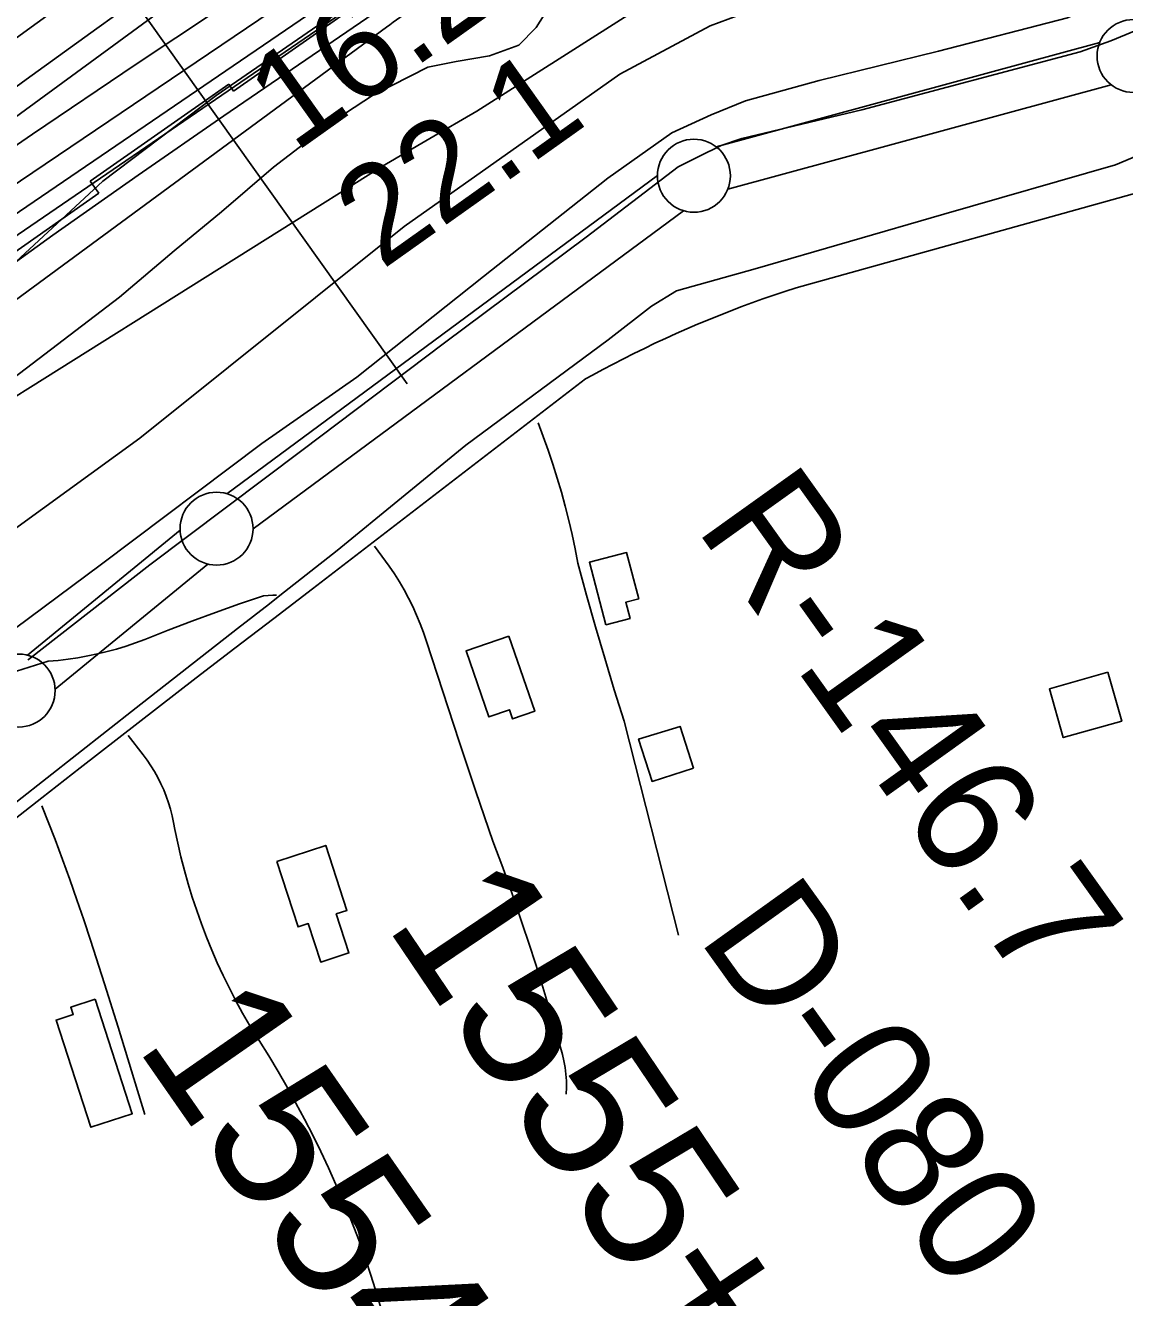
# Model space of a CAD drawing. Extents: x 3477039 to 3515015, y 546746 to 572297.
# Drawn here: x 3486961 to 3487714, y 558662 to 559533 of the extents above; entities that cross this region are included whole.
import ezdxf

# ---------------------------------------------------------------- set-up
doc = ezdxf.new("R2010")
doc.units = 0
for name, color, linetype in [('V-BLDG-OTLN', 7, 'Continuous'), ('V-FLOD-BASE', 7, 'Continuous'), ('V-LEVE-TOET', 7, 'Continuous'), ('V-RIVR-EDGE', 7, 'Continuous'), ('V-RIVR-RANG', 7, 'Continuous'), ('V-RIVR-RANG-IDEN', 7, 'Continuous'), ('V-ROAD-CNTR', 7, 'Continuous'), ('V-RRAP-RVMT', 7, 'Continuous'), ('V-SITE-VEGE', 7, 'Continuous'), ('V-SURV-IDEN', 7, 'Continuous'), ('V-SURV-LINE', 7, 'Continuous'), ('V-TOPO-DPTH', 7, 'Continuous'), ('V-TOPO-MINR', 7, 'Continuous'), ('V-TOPO-WATR', 7, 'Continuous')]:
    doc.layers.add(name, color=color, linetype=linetype)

msp = doc.modelspace()

# ---------------------------------------------------------------- linework, layer by layer
at = {"layer": 'V-BLDG-OTLN'}
for points in [[(3487359.01, 559122.47), (3487347.76, 559165.41), (3487373.19, 559172.07), (3487381.52, 559140.26), (3487372.71, 559137.95), (3487375.62, 559126.82)], [(3487292.59, 559114.79), (3487310.33, 559063.3), (3487295.1, 559058.06), (3487292.95, 559064.31), (3487278.8, 559059.44), (3487263.29, 559104.7)], [(3487702.91, 559090.1), (3487712.39, 559056.59), (3487672.35, 559045.26), (3487662.87, 559078.78)], [(3487419, 559024.37), (3487390.67, 559015.3), (3487381.41, 559044.23), (3487409.87, 559052.91)], [(3487133.62, 558960.5), (3487167.16, 558971.39), (3487181.63, 558926.84), (3487174.37, 558924.48), (3487183.04, 558897.8), (3487163.71, 558891.52), (3487155.14, 558917.88), (3487148.2, 558915.63)], [(3487009.24, 558866.01), (3487034.65, 558787.61), (3487006.23, 558778.4), (3486982.45, 558851.79), (3486994.16, 558855.58), (3486992.54, 558860.59)]]:
    msp.add_lwpolyline(points, close=True, dxfattribs=at)
at = {"layer": 'V-FLOD-BASE'}
msp.add_lwpolyline([(3486963.2, 559098.5), (3486963.47, 559098.72), (3487046.75, 559163.63), (3487150.7, 559241.97), (3487248.43, 559315.6), (3487345.47, 559388.16), (3487408.54, 559436.23), (3487422.78, 559443.38), (3487438, 559451.01), (3487452.22, 559455.73), (3487534.47, 559475.25), (3487683.84, 559514.97), (3487704.92, 559522.53), (3487722.1, 559529.65)], dxfattribs=at)
at = {"layer": 'V-LEVE-TOET'}
for points in [[(3487717.85, 559558.4), (3487675.14, 559538.41), (3487586.99, 559515.54), (3487505.22, 559495.52), (3487454.77, 559481.47), (3487431.22, 559471.99), (3487404.23, 559459.62), (3487360.4, 559428.41), (3487275.14, 559361.07), (3487188.4, 559292.29), (3487123.41, 559246.69), (3487013.56, 559164.03), (3486933.77, 559104.93), (3486899.58, 559077.4), (3486863.28, 559048.16), (3486768.17, 558974.11), (3486662.26, 558894.33), (3486563.74, 558820.32), (3486456.86, 558741.04), (3486355.83, 558662.18)], [(3486405.71, 558587.38), (3486526.4, 558677.73), (3486636.28, 558762.83), (3486741.67, 558839.68), (3486862.38, 558931.98), (3486955.97, 559001.66), (3487037.29, 559065.62), (3487106.77, 559119.96), (3487128.55, 559136.98), (3487135.68, 559142.6), (3487174.88, 559173.53), (3487263.12, 559245.71), (3487360.65, 559317.78), (3487390.21, 559340.86), (3487407.43, 559351.39), (3487461.31, 559366.37), (3487590.64, 559403.89), (3487708.21, 559437.64), (3487745.5, 559453.31)]]:
    msp.add_lwpolyline(points, dxfattribs=at)
at = {"layer": 'V-RIVR-EDGE'}
msp.add_lwpolyline([(3486365.46, 558941.86), (3486428, 558985.53), (3486479.11, 559017.22), (3486532.04, 559058.51), (3486575.94, 559092.02), (3486617.46, 559129.14), (3486680.01, 559176.41), (3486725.11, 559207.51), (3486815.9, 559265.52), (3486870.02, 559299.6), (3486948.82, 559365.44), (3487014.41, 559426.52), (3487092, 559485.16), (3487171.97, 559540.19), (3487273.58, 559598.77), (3487372.18, 559659.16), (3487444.93, 559706.4), (3487541.71, 559754.79), (3487656.47, 559796.53), (3487750.81, 559830.52)], dxfattribs=at)
at = {"layer": 'V-RIVR-RANG'}
msp.add_line((3487222.89, 559287.61), (3486817.12, 559858.02), dxfattribs=at)
at = {"layer": 'V-ROAD-CNTR'}
for points in [[(3487733.47, 559421.34), (3487489.33, 559353.47)], [(3487733.47, 559421.34), (3487489.33, 559353.47)], [(3487489.33, 559353.47), (3487481.73, 559350.99), (3487474.15, 559348.44), (3487466.59, 559345.8), (3487459.07, 559343.1), (3487451.56, 559340.31), (3487444.09, 559337.45), (3487436.65, 559334.52), (3487429.24, 559331.52), (3487421.85, 559328.43), (3487414.5, 559325.28), (3487407.18, 559322.05), (3487399.89, 559318.75), (3487392.64, 559315.38), (3487385.42, 559311.93), (3487378.23, 559308.41), (3487371.08, 559304.82), (3487363.97, 559301.16), (3487356.89, 559297.43), (3487349.85, 559293.63), (3487345.18, 559291.06)], [(3487489.33, 559353.48), (3487481.73, 559350.99), (3487474.15, 559348.44), (3487466.59, 559345.8), (3487459.07, 559343.1), (3487451.56, 559340.31), (3487444.09, 559337.45), (3487436.65, 559334.52), (3487429.24, 559331.52), (3487421.85, 559328.43), (3487414.5, 559325.28), (3487407.18, 559322.05), (3487399.89, 559318.75), (3487392.64, 559315.38), (3487385.42, 559311.93), (3487378.23, 559308.41), (3487371.08, 559304.82), (3487363.97, 559301.16), (3487356.89, 559297.43), (3487349.86, 559293.63), (3487345.19, 559291.06)], [(3487345.18, 559291.06), (3487158.15, 559147.09)], [(3487345.18, 559291.06), (3487158.15, 559147.09)], [(3487312.64, 559260.86), (3487319.46, 559242.13), (3487322.7, 559232.64), (3487325.74, 559223.1), (3487328.6, 559213.49), (3487331.26, 559203.83), (3487333.72, 559194.11), (3487335.99, 559184.35), (3487338.06, 559174.54), (3487339.93, 559164.69), (3487345.82, 559142.95), (3487351.93, 559121.26), (3487358.26, 559099.64), (3487364.81, 559078.08), (3487371.57, 559056.59), (3487408.87, 558909.83)], [(3487200.63, 559176.51), (3487210.58, 559162.8), (3487214.18, 559157.47), (3487217.6, 559152.04), (3487220.84, 559146.48), (3487223.89, 559140.83), (3487226.75, 559135.07), (3487229.42, 559129.22), (3487231.89, 559123.29), (3487234.17, 559117.27), (3487236.24, 559111.19), (3487247.32, 559076.85), (3487258.58, 559042.58), (3487270.03, 559008.37), (3487281.65, 558974.22), (3487288.36, 558956.23), (3487294.85, 558938.17), (3487301.13, 558920.03), (3487307.2, 558901.81), (3487313.05, 558883.53), (3487318.69, 558865.18), (3487324.11, 558846.76), (3487329.31, 558828.29), (3487330.36, 558823.81), (3487331.16, 558819.29), (3487331.7, 558814.73), (3487332, 558810.15), (3487332.03, 558805.56), (3487331.81, 558800.97)], [(3487158.15, 559147.09), (3487131.5, 559126.84), (3487104.9, 559106.52), (3487078.35, 559086.13), (3487051.84, 559065.69), (3487025.39, 559045.18), (3486998.98, 559024.6), (3486972.63, 559003.97), (3486946.32, 558983.27), (3486920.06, 558962.51), (3486893.86, 558941.68), (3486867.7, 558920.79), (3486849.64, 558906.31)], [(3487158.15, 559147.09), (3487131.5, 559126.84), (3487104.9, 559106.52), (3487078.35, 559086.13), (3487051.84, 559065.68), (3487025.39, 559045.18), (3486998.98, 559024.6), (3486972.63, 559003.97), (3486946.32, 558983.27), (3486920.06, 558962.51), (3486893.86, 558941.68), (3486867.7, 558920.79), (3486849.64, 558906.31)], [(3487133.54, 559142.75), (3487130.91, 559142.81), (3487127.71, 559142.66), (3487124.54, 559142.29), (3487108.08, 559136.81), (3487091.7, 559131.09), (3487075.42, 559125.13), (3487059.23, 559118.94), (3487043.15, 559112.5), (3487036.8, 559110.14), (3487030.38, 559107.96), (3487023.89, 559105.97), (3487017.34, 559104.18), (3487010.74, 559102.59), (3487004.09, 559101.19), (3486997.4, 559099.99), (3486990.67, 559098.98), (3486983.91, 559098.18), (3486977.13, 559097.58)], [(3486977.13, 559097.58), (3486942.21, 559086.65), (3486899.58, 559077.4), (3486874.5, 559073.38), (3486846.77, 559076.05), (3486836.27, 559080.08)], [(3487031.76, 559046.6), (3487042.13, 559033.58), (3487044.88, 559029.82), (3487047.46, 559025.94), (3487049.89, 559021.95), (3487052.15, 559017.86), (3487054.24, 559013.67), (3487056.16, 559009.4), (3487057.89, 559005.05), (3487059.44, 559000.63), (3487060.81, 558996.15), (3487061.99, 558991.62), (3487062.98, 558987.04), (3487063.78, 558982.43), (3487065.75, 558973.01), (3487067.94, 558963.64), (3487070.34, 558954.33), (3487072.95, 558945.07), (3487075.76, 558935.86), (3487078.78, 558926.73), (3487082.01, 558917.66), (3487085.43, 558908.67), (3487089.06, 558899.76), (3487092.89, 558890.93), (3487096.91, 558882.19), (3487101.13, 558873.54), (3487105.54, 558864.99), (3487110.14, 558856.54), (3487114.93, 558848.19), (3487121.64, 558837.74), (3487128.18, 558827.18), (3487134.55, 558816.52), (3487140.75, 558805.76), (3487146.77, 558794.89), (3487152.61, 558783.93), (3487158.27, 558772.88), (3487163.76, 558761.73), (3487169.06, 558750.5), (3487174.17, 558739.18), (3487179.11, 558727.78), (3487183.85, 558716.3), (3487188.41, 558704.75), (3487192.78, 558693.12), (3487199.81, 558671.23), (3487206.61, 558649.27)], [(3486972.75, 558998.54), (3486981.74, 558975.5), (3486986.91, 558961.8), (3486991.92, 558948.05), (3486996.77, 558934.23), (3487001.47, 558920.37), (3487006.02, 558906.45), (3487015.59, 558876.67), (3487024.98, 558846.83), (3487034.17, 558816.94), (3487043.17, 558786.98)]]:
    msp.add_lwpolyline(points, dxfattribs=at)
at = {"layer": 'V-RRAP-RVMT'}
for p, q in [((3487210.45, 559562.73), (3487104.03, 559488.2)), ((3487100.71, 559492.91), (3487005.89, 559426.51)), ((3487104.03, 559488.2), (3487100.71, 559492.91)), ((3487005.89, 559426.51), (3487011.8, 559418.21)), ((3487011.8, 559418.21), (3486905.97, 559344.08))]:
    msp.add_line(p, q, dxfattribs=at)
at = {"layer": 'V-SITE-VEGE'}
for points in [[(3487131.37, 559436.04), (3487173.37, 559468.36), (3487199.95, 559485.62), (3487237.1, 559504.52), (3487256.48, 559508.39), (3487279.39, 559512.22), (3487299.4, 559519.6), (3487311.27, 559531.77), (3487322.62, 559549.8), (3487336.9, 559567.8), (3487351.7, 559580.52), (3487388.31, 559602.94), (3487424.85, 559620.08), (3487458.98, 559631.99), (3487486, 559636.94), (3487523.55, 559640.59), (3487558.77, 559644.86), (3487588.16, 559652.13), (3487612.89, 559662.39), (3487634.15, 559675.61), (3487664.87, 559695.76), (3487692.62, 559713.01), (3487734.46, 559732.44)], [(3487739.4, 559635.33), (3487701.71, 559619.95), (3487657.55, 559602.9), (3487617.53, 559589.31), (3487569.9, 559575.81), (3487512.25, 559557.74), (3487467.57, 559546.55), (3487430.49, 559532.93), (3487368.55, 559499.67), (3487220.79, 559395.35), (3487039.73, 559250.4), (3486873.01, 559129.31), (3486732.83, 559022.56), (3486573.69, 558897.86), (3486421.13, 558784.22), (3486273.99, 558672.86)], [(3486376.16, 558865.99), (3486430.59, 558909.29), (3486468.46, 558939.32), (3486485.05, 558954.36), (3486513.46, 558978.05), (3486544.81, 559002.29), (3486566.7, 559019.03), (3486598.65, 559044.44), (3486651.26, 559082.49), (3486687.3, 559106.09), (3486732.7, 559128.99), (3486768.73, 559153.18), (3486795.94, 559173.95), (3486832.62, 559202.23), (3486914.8, 559262.21), (3487025.99, 559347.04), (3487063.29, 559378.82), (3487095.84, 559405.4), (3487131.37, 559436.04)]]:
    msp.add_lwpolyline(points, dxfattribs=at)
at = {"layer": 'V-SURV-LINE'}
for points in [[(3487434.66, 559449.9), (3487697.3, 559521.44)], [(3487434.66, 559449.9), (3487697.3, 559521.44)], [(3487705.19, 559492.5), (3487442.55, 559420.96)], [(3487705.19, 559492.5), (3487442.55, 559420.96)], [(3487099.52, 559212.32), (3487394.34, 559430.35)], [(3487099.52, 559212.32), (3487394.34, 559430.35)], [(3487412.2, 559406.24), (3487117.38, 559188.21)], [(3487412.2, 559406.24), (3487117.38, 559188.21)], [(3486962.79, 559101.75), (3487067.43, 559187.35)], [(3486962.79, 559101.75), (3487067.43, 559187.35)], [(3487086.42, 559164.13), (3486981.78, 559078.52)], [(3487086.42, 559164.13), (3486981.78, 559078.52)]]:
    msp.add_lwpolyline(points, dxfattribs=at)
for centre in [(3487720.52, 559512.22), (3487419.34, 559430.18), (3487092.38, 559188.39), (3486956.82, 559077.49)]:
    msp.add_circle(centre, 25, dxfattribs=at)
at = {"layer": 'V-TOPO-DPTH'}
for points in [[(3486400.8, 559116.01), (3486412.38, 559124.65), (3486518.98, 559204.72), (3486583.96, 559253.27), (3486649.08, 559301.62), (3486714.44, 559349.64), (3486779.96, 559397.46), (3487103.81, 559632.6), (3487121.69, 559645.27), (3487139.74, 559657.67), (3487158.08, 559669.65), (3487176.6, 559681.36), (3487331.36, 559776.75), (3487920.27, 560126.67), (3487944.21, 560141.54), (3487968.01, 560156.62), (3488170.98, 560287.19), (3488262.3, 560346.6), (3488353.19, 560406.65), (3488443.45, 560467.65), (3488533.29, 560529.27)], [(3488533.29, 560529.27), (3488443.45, 560467.65), (3488353.19, 560406.65), (3488262.3, 560346.6), (3488170.98, 560287.19), (3487968.01, 560156.62), (3487944.21, 560141.54), (3487920.27, 560126.67), (3487331.36, 559776.75), (3487176.6, 559681.36), (3487158.08, 559669.65), (3487139.74, 559657.67), (3487121.69, 559645.27), (3487103.81, 559632.6), (3486779.96, 559397.46), (3486714.44, 559349.64), (3486649.08, 559301.62), (3486583.96, 559253.27), (3486518.98, 559204.72), (3486412.38, 559124.65), (3486400.8, 559116.01)], [(3487929.38, 560014.84), (3487692.72, 559872.33), (3487610.52, 559822.67), (3487528.41, 559772.87), (3487446.43, 559722.85), (3487364.55, 559672.68), (3487233.15, 559591.92), (3487217.1, 559581.9), (3487201.16, 559571.73), (3487185.35, 559561.33), (3487169.65, 559550.79), (3486507.45, 559099.1), (3486495.59, 559090.93), (3486483.79, 559082.68), (3486472.07, 559074.32), (3486460.4, 559065.88), (3486448.81, 559057.33), (3486437.27, 559048.73), (3486425.79, 559040.03), (3486414.36, 559031.27), (3486411.8, 559029.29), (3486399.14, 559019.49)], [(3486399.14, 559019.49), (3486411.8, 559029.29), (3486414.36, 559031.27), (3486425.79, 559040.03), (3486437.27, 559048.73), (3486448.81, 559057.33), (3486460.4, 559065.88), (3486472.07, 559074.32), (3486483.79, 559082.68), (3486495.59, 559090.93), (3486507.45, 559099.1), (3487169.65, 559550.79), (3487185.35, 559561.33), (3487201.16, 559571.73), (3487217.1, 559581.9), (3487233.15, 559591.92), (3487364.55, 559672.68), (3487446.43, 559722.85), (3487528.41, 559772.87), (3487610.52, 559822.67), (3487692.72, 559872.33), (3487929.38, 560014.84)], [(3487972.87, 559998.02), (3487386.89, 559655.76), (3487358.09, 559638.8), (3487329.37, 559621.7), (3487300.78, 559604.4), (3487272.27, 559586.96), (3487226.41, 559558.67), (3487220.92, 559555.23), (3487215.46, 559551.74), (3487210.05, 559548.17), (3487204.68, 559544.54), (3487097.45, 559471.13), (3487038.7, 559430.46), (3486980.23, 559389.39), (3486922.18, 559347.73), (3486864.42, 559305.67), (3486506.15, 559041.97), (3486486.46, 559027.36), (3486466.84, 559012.64), (3486447.34, 558997.76), (3486427.92, 558982.78), (3485958.25, 558617.51)], [(3487749.1, 559972.8), (3487709.19, 559950.56), (3487669.25, 559928.36), (3487359.44, 559756.43), (3487325.04, 559737.03), (3487290.81, 559717.32), (3487256.86, 559697.14), (3487223.09, 559676.65), (3487168.93, 559643.28), (3487162.42, 559639.18), (3487155.97, 559634.99), (3487149.6, 559630.67), (3487143.3, 559626.27), (3487058.77, 559565.89), (3487010.33, 559531.11), (3486962, 559496.17), (3486913.85, 559460.99), (3486865.81, 559425.66), (3486451.86, 559119.58), (3486429.22, 559102.89), (3486406.54, 559086.25), (3486383.8, 559069.68)], [(3487749.1, 559972.8), (3487709.19, 559950.56), (3487669.25, 559928.36), (3487359.44, 559756.43), (3487325.04, 559737.03), (3487290.81, 559717.32), (3487256.86, 559697.14), (3487223.09, 559676.65), (3487168.93, 559643.28), (3487162.42, 559639.18), (3487155.97, 559634.99), (3487149.6, 559630.67), (3487143.3, 559626.27), (3487058.77, 559565.89), (3487010.33, 559531.11), (3486962, 559496.17), (3486913.85, 559460.99), (3486865.81, 559425.66), (3486451.86, 559119.58), (3486429.22, 559102.89), (3486406.54, 559086.25), (3486383.8, 559069.68)], [(3485643, 558480.03), (3486408.37, 559055.43), (3486415.62, 559060.86), (3486422.89, 559066.27), (3486430.18, 559071.66), (3486437.49, 559077.03), (3486756.37, 559310.51), (3486825.82, 559360.64), (3486895.7, 559410.15), (3486966.24, 559458.72), (3487037.22, 559506.67), (3487118.14, 559560.55), (3487149.15, 559580.82), (3487180.38, 559600.74), (3487211.93, 559620.13), (3487243.71, 559639.18), (3487599.7, 559848.46), (3487660.37, 559884.33), (3487720.91, 559920.41)], [(3485643, 558480.03), (3486408.37, 559055.43), (3486415.62, 559060.86), (3486422.89, 559066.27), (3486430.18, 559071.66), (3486437.49, 559077.03), (3486756.37, 559310.51), (3486825.82, 559360.64), (3486895.7, 559410.15), (3486966.24, 559458.72), (3487037.22, 559506.67), (3487118.14, 559560.55), (3487149.15, 559580.82), (3487180.38, 559600.74), (3487211.93, 559620.13), (3487243.71, 559639.18), (3487599.7, 559848.46), (3487660.37, 559884.33), (3487720.91, 559920.41)]]:
    msp.add_lwpolyline(points, dxfattribs=at)
at = {"layer": 'V-TOPO-MINR'}
for points in [[(3486400.8, 559116.01), (3486412.38, 559124.65), (3486518.98, 559204.72), (3486583.96, 559253.27), (3486649.08, 559301.62), (3486714.44, 559349.64), (3486779.96, 559397.46), (3487103.81, 559632.6), (3487121.69, 559645.27), (3487139.74, 559657.67), (3487158.08, 559669.65), (3487176.6, 559681.36), (3487331.36, 559776.75), (3487920.27, 560126.67), (3487944.21, 560141.54), (3487968.01, 560156.62), (3488170.98, 560287.19), (3488262.3, 560346.6), (3488353.19, 560406.65), (3488443.45, 560467.65), (3488533.29, 560529.27)], [(3486356.26, 558880.33), (3486478.22, 558977.05), (3486483.65, 558981.29), (3486489.11, 558985.48), (3486494.64, 558989.58), (3486500.21, 558993.63), (3487206.15, 559436.85), (3487238.48, 559455.58), (3487270.77, 559474.37), (3487987.21, 559930.16), (3488011.2, 559945.75), (3488035.13, 559961.41), (3488058.99, 559977.18), (3488082.81, 559993.02), (3488434.83, 560228.28), (3488499.83, 560271.88)], [(3485958.25, 558617.51), (3486427.92, 558982.78), (3486447.34, 558997.76), (3486466.84, 559012.64), (3486486.46, 559027.36), (3486506.15, 559041.97), (3486864.42, 559305.67), (3486922.18, 559347.73), (3486980.23, 559389.39), (3487038.7, 559430.46), (3487097.45, 559471.13), (3487204.68, 559544.54), (3487210.05, 559548.17), (3487215.46, 559551.74), (3487220.92, 559555.23), (3487226.41, 559558.67), (3487272.27, 559586.96), (3487300.78, 559604.4), (3487329.37, 559621.7), (3487358.09, 559638.8), (3487386.89, 559655.76), (3487972.87, 559998.02)], [(3486394.75, 558986.58), (3486423.41, 559008.62), (3486452.19, 559030.51), (3486481.14, 559052.16), (3486510.21, 559073.66), (3486594.29, 559135.34), (3486665.74, 559187.2), (3486737.54, 559238.59), (3486809.84, 559289.25), (3486882.49, 559339.43), (3487187.17, 559547.65), (3487197.71, 559554.74), (3487208.31, 559561.73), (3487219.01, 559568.57), (3487229.77, 559575.3), (3487318.8, 559630.12), (3487374.21, 559664.05), (3487429.73, 559697.81), (3487485.4, 559731.31), (3487541.18, 559764.64), (3487924.27, 559992.32)], [(3485937.7, 558571.46), (3486458.99, 558979.25), (3486469.76, 558987.6), (3486480.58, 558995.88), (3486491.47, 559004.07), (3486502.42, 559012.2), (3487208.74, 559532.01), (3487211.03, 559533.67), (3487213.32, 559535.32), (3487215.63, 559536.94), (3487217.95, 559538.55), (3487222.17, 559541.45), (3487222.39, 559541.6), (3487223.05, 559542.02), (3487226.05, 559543.86), (3487228.37, 559545.24), (3487229.54, 559545.91), (3487238.58, 559551.05), (3487244.28, 559554.26), (3487249.99, 559557.44), (3487255.74, 559560.59), (3487261.49, 559563.7), (3488015.83, 559989.16)], [(3486383.8, 559069.68), (3486406.54, 559086.25), (3486429.22, 559102.89), (3486451.86, 559119.58), (3486865.81, 559425.66), (3486913.85, 559460.99), (3486962, 559496.17), (3487010.33, 559531.11), (3487058.77, 559565.89), (3487143.3, 559626.27), (3487149.6, 559630.67), (3487155.97, 559634.99), (3487162.42, 559639.18), (3487168.93, 559643.28), (3487223.09, 559676.65), (3487256.86, 559697.14), (3487290.81, 559717.32), (3487325.04, 559737.03), (3487359.44, 559756.43), (3487669.25, 559928.36), (3487709.19, 559950.56), (3487749.1, 559972.8)], [(3486260.47, 558930.54), (3486422.84, 559053.66), (3486426.05, 559056.08), (3486429.27, 559058.49), (3486432.51, 559060.88), (3486435.75, 559063.26), (3486529.97, 559132.07), (3486580.52, 559168.56), (3486631.33, 559204.69), (3486682.53, 559240.26), (3486734, 559275.46), (3487147.36, 559554.91), (3487169.67, 559569.74), (3487192.12, 559584.35), (3487214.79, 559598.61), (3487237.61, 559612.65), (3487453.23, 559743.01), (3487539.3, 559795.09), (3487625.33, 559847.23), (3487711.33, 559899.43), (3487797.29, 559951.68)], [(3486403.19, 559066.65), (3486415.3, 559075.54), (3486427.42, 559084.42), (3486439.54, 559093.31), (3487140.44, 559606.71), (3487144.36, 559609.56), (3487148.28, 559612.4), (3487152.23, 559615.23), (3487156.18, 559618.04), (3487163.14, 559622.97), (3487163.62, 559623.3), (3487164.59, 559623.94), (3487165.08, 559624.25), (3487169.19, 559626.78), (3487171.74, 559628.33), (3487174.31, 559629.86), (3487176.9, 559631.36), (3487179.5, 559632.83), (3487193.18, 559640.47), (3487202.62, 559645.75), (3487212.06, 559651.04), (3487221.5, 559656.35), (3487230.92, 559661.66), (3487744.47, 559951.46)], [(3485643, 558480.03), (3486408.37, 559055.43), (3486415.62, 559060.86), (3486422.89, 559066.27), (3486430.18, 559071.66), (3486437.49, 559077.03), (3486756.37, 559310.51), (3486825.82, 559360.64), (3486895.7, 559410.15), (3486966.24, 559458.72), (3487037.22, 559506.67), (3487118.14, 559560.55), (3487149.15, 559580.82), (3487180.38, 559600.74), (3487211.93, 559620.13), (3487243.71, 559639.18), (3487599.7, 559848.46), (3487660.37, 559884.33), (3487720.91, 559920.41)]]:
    msp.add_lwpolyline(points, dxfattribs=at)
at = {"layer": 'V-TOPO-WATR'}
msp.add_lwpolyline([(3486399.14, 559019.49), (3486411.8, 559029.29), (3486414.36, 559031.27), (3486425.79, 559040.03), (3486437.27, 559048.73), (3486448.81, 559057.33), (3486460.4, 559065.88), (3486472.07, 559074.32), (3486483.79, 559082.68), (3486495.59, 559090.93), (3486507.45, 559099.1), (3487169.65, 559550.79), (3487185.35, 559561.33), (3487201.16, 559571.73), (3487217.1, 559581.9), (3487233.15, 559591.92), (3487364.55, 559672.68), (3487446.43, 559722.85), (3487528.41, 559772.87), (3487610.52, 559822.67), (3487692.72, 559872.33), (3487929.38, 560014.84)], dxfattribs=at)

# ---------------------------------------------------------------- texts
at = {"layer": 'V-RIVR-RANG'}
for s, p in [('16.2', (3487145.57, 559445.24)), ('22.1', (3487205.64, 559365.26))]:
    msp.add_text(s, height=67, rotation=35.40833, dxfattribs=at).set_placement(p)
at = {"layer": 'V-RIVR-RANG-IDEN'}
for s, rotation, p in [('R-146.7', 305.54694, (3487419.76, 559189.5)), ('D-080', 305.63965, (3487421.35, 558908.31))]:
    msp.add_text(s, height=83, rotation=rotation, dxfattribs=at).set_placement(p)
at = {"layer": 'V-SURV-IDEN'}
for s, rotation, p in [('1555+85.6', 304.0167, (3487207.42, 558917.63)), ('1554+10.4', 304.83623, (3487036.29, 558834.5))]:
    msp.add_text(s, height=100, rotation=rotation, dxfattribs=at).set_placement(p)

doc.saveas('drawing.dxf')
